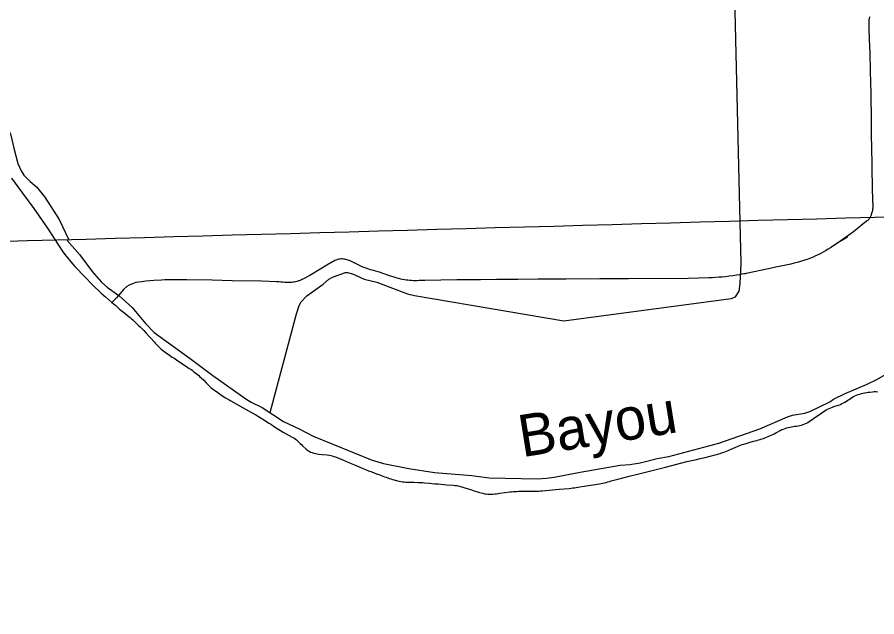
# Model space of a CAD drawing. Extents: x -19 to 366, y -4 to 359.
# Drawn here: x 158.944 to 160.58, y 182.383 to 183.524 of the extents above; entities that cross this region are included whole.
import ezdxf

# ---------------------------------------------------------------- set-up
doc = ezdxf.new("R2010")
doc.units = 0
for name, color, linetype in [('Level 31', 7, 'Continuous'), ('Level 32', 7, 'Continuous'), ('Level 35', 7, 'Continuous'), ('Level 60', 7, 'Continuous')]:
    doc.layers.add(name, color=color, linetype=linetype)

msp = doc.modelspace()

# ---------------------------------------------------------------- linework, layer by layer
at = {"layer": 'Level 31'}
for points in [[(160.5666, 183.5253), (160.566, 183.5239), (160.5655, 183.5225), (160.5651, 183.5211), (160.5648, 183.5196), (160.5647, 183.5181), (160.5648, 183.5025), (160.5655, 183.4825), (160.5664, 183.4562), (160.5676, 183.4233), (160.568, 183.399), (160.5683, 183.3812), (160.5686, 183.3665), (160.5689, 183.3405), (160.5692, 183.3206), (160.5694, 183.3028), (160.5699, 183.2733), (160.5704, 183.2466), (160.5706, 183.2339), (160.5711, 183.2028), (160.572, 183.1728), (160.5722, 183.1709), (160.5724, 183.1691), (160.5724, 183.1673), (160.5725, 183.1657), (160.5724, 183.164), (160.5723, 183.1626), (160.5722, 183.161), (160.572, 183.1593), (160.5717, 183.1577), (160.5715, 183.1561), (160.5711, 183.1545), (160.5707, 183.1529), (160.5701, 183.151), (160.5695, 183.1491), (160.5689, 183.1476), (160.5679, 183.145), (160.5675, 183.144), (160.567, 183.1432), (160.5665, 183.1423), (160.5659, 183.1413), (160.5652, 183.1405), (160.5644, 183.1395), (160.5634, 183.1385), (160.5625, 183.1377)], [(158.9333, 183.218), (158.954, 183.1898), (158.9753, 183.1602), (159.0014, 183.1231), (159.0224, 183.0904), (159.0306, 183.0782), (159.0368, 183.0699), (159.0432, 183.0618), (159.049, 183.0549), (159.0538, 183.0497), (159.0724, 183.0302), (159.0873, 183.0149), (159.1037, 182.999), (159.112, 182.9924), (159.1234, 182.9821), (159.124, 182.9817)], [(160.5625, 183.1377), (160.5616, 183.137), (160.5606, 183.1363), (160.5355, 183.1157), (160.5114, 183.0988), (160.4917, 183.0857), (160.4871, 183.0828), (160.4825, 183.08), (160.4778, 183.0774), (160.4731, 183.0749), (160.4683, 183.0724), (160.4635, 183.0701), (160.4586, 183.0679), (160.4536, 183.0658), (160.4472, 183.0636), (160.4405, 183.0615), (160.4346, 183.0597), (160.4286, 183.0579), (160.4225, 183.0563), (160.4165, 183.0547), (160.3879, 183.0486), (160.3736, 183.0455), (160.3313, 183.0367), (160.3291, 183.0362), (160.3269, 183.0358), (160.323, 183.0351), (160.3193, 183.0343), (160.3126, 183.0332), (160.3058, 183.0322), (160.299, 183.0314), (160.2922, 183.0306), (160.2858, 183.03), (160.2794, 183.0294), (160.2729, 183.029), (160.2665, 183.0286), (160.26, 183.0283), (160.2206, 183.0274), (160.1072, 183.0264), (160.0527, 183.0264), (159.9887, 183.0262), (159.9347, 183.0256), (159.8967, 183.0253), (159.856, 183.025), (159.8258, 183.0249), (159.7809, 183.0245), (159.7502, 183.024), (159.7195, 183.0234), (159.7086, 183.0231), (159.7051, 183.023), (159.7016, 183.0229), (159.6981, 183.023), (159.6946, 183.0231), (159.6911, 183.0234), (159.6876, 183.0238), (159.6841, 183.0242), (159.6807, 183.0248), (159.6772, 183.0254), (159.6738, 183.0262), (159.6695, 183.0272), (159.6653, 183.0283), (159.6611, 183.0294), (159.6569, 183.0307), (159.6527, 183.032), (159.6486, 183.0335), (159.6442, 183.0353), (159.6399, 183.037), (159.6354, 183.0386), (159.6309, 183.04), (159.6263, 183.0411), (159.6217, 183.0423), (159.6171, 183.0436), (159.6126, 183.045), (159.6098, 183.0459), (159.6071, 183.0468), (159.6044, 183.0478), (159.6017, 183.0488), (159.5991, 183.05), (159.5965, 183.0512), (159.594, 183.0526), (159.5915, 183.054), (159.5777, 183.0606), (159.5756, 183.0615), (159.5735, 183.0622), (159.5713, 183.0629), (159.5691, 183.0635), (159.5669, 183.0639), (159.5646, 183.0642), (159.5624, 183.0645), (159.5603, 183.0643), (159.5582, 183.064), (159.5563, 183.0637), (159.5542, 183.0632), (159.5522, 183.0626), (159.5502, 183.062), (159.5484, 183.0613), (159.5465, 183.0604), (159.5451, 183.0596), (159.5438, 183.0589), (159.5299, 183.0507), (159.522, 183.0458)], [(159.522, 183.0458), (159.5009, 183.033), (159.4873, 183.0259), (159.4853, 183.025), (159.4835, 183.0241), (159.4822, 183.0236), (159.4806, 183.023), (159.4793, 183.0226), (159.4777, 183.0221), (159.4762, 183.0216), (159.4733, 183.0209), (159.4709, 183.0204), (159.4685, 183.02), (159.4662, 183.0198), (159.4638, 183.0197), (159.4613, 183.0198), (159.4574, 183.0198), (159.4534, 183.0198), (159.4494, 183.02), (159.4455, 183.0202), (159.4415, 183.0206), (159.4376, 183.021), (159.4087, 183.0223), (159.3529, 183.023), (159.3148, 183.0238), (159.2666, 183.0246), (159.2342, 183.0246), (159.225, 183.0244), (159.2183, 183.0242), (159.2041, 183.0233), (159.1888, 183.0218), (159.1812, 183.0208), (159.1747, 183.0204), (159.1697, 183.0194), (159.1664, 183.0186), (159.1615, 183.0166), (159.1572, 183.0147), (159.1522, 183.0119), (159.1467, 183.0068), (159.1327, 182.9902), (159.124, 182.9817)]]:
    msp.add_lwpolyline(points, dxfattribs=at)
at = {"layer": 'Level 32'}
for points in [[(159.124, 182.9817), (159.1291, 182.9777), (159.1316, 182.9756), (159.1363, 182.9712), (159.1387, 182.9691), (159.1413, 182.967), (159.1464, 182.9631), (159.1489, 182.961), (159.154, 182.957), (159.1565, 182.9549), (159.1589, 182.9528), (159.1614, 182.9507), (159.1638, 182.9485), (159.1709, 182.9418), (159.1755, 182.9374), (159.1779, 182.9351), (159.1801, 182.9328), (159.1847, 182.9281), (159.1891, 182.9234), (159.1957, 182.9163), (159.1979, 182.9139), (159.2043, 182.9066), (159.2064, 182.9042), (159.2087, 182.9018), (159.2133, 182.8973), (159.2156, 182.895), (159.2181, 182.8929), (159.2206, 182.8909), (159.2231, 182.8889), (159.2257, 182.8869), (159.2283, 182.885), (159.2309, 182.8831), (159.2336, 182.8812), (159.2363, 182.8794), (159.239, 182.8776), (159.2417, 182.8759), (159.2473, 182.8725), (159.2688, 182.8581), (159.2714, 182.8562), (159.2741, 182.8543), (159.2767, 182.8524), (159.2793, 182.8504), (159.2818, 182.8484), (159.2843, 182.8464), (159.2868, 182.8444), (159.2893, 182.8423), (159.2917, 182.8401), (159.2941, 182.8379), (159.2988, 182.8335), (159.3034, 182.8289), (159.3057, 182.8266), (159.3079, 182.8242), (159.3102, 182.8219), (159.3126, 182.8198), (159.3151, 182.8177), (159.3177, 182.8157), (159.3203, 182.8138), (159.3229, 182.8119), (159.3256, 182.8101), (159.3283, 182.8082), (159.3308, 182.8063), (159.3335, 182.8044), (159.3362, 182.8026), (159.3389, 182.8009), (159.3417, 182.7992), (159.3474, 182.7961), (159.3502, 182.7945), (159.3784, 182.7785), (159.3897, 182.7722), (159.3981, 182.7674), (159.4065, 182.7624), (159.4148, 182.7573), (159.4229, 182.7521), (159.4257, 182.7503), (159.4338, 182.7449), (159.4365, 182.7432), (159.4419, 182.7397), (159.4447, 182.738), (159.4503, 182.7347), (159.4559, 182.7315), (159.4616, 182.7283), (159.4672, 182.7252), (159.4701, 182.7237), (159.4729, 182.7221), (159.4755, 182.7201), (159.4778, 182.7179), (159.4801, 182.7155), (159.4824, 182.7132), (159.4847, 182.711), (159.487, 182.7087), (159.4941, 182.7021), (159.4967, 182.7001), (159.4994, 182.6984), (159.5023, 182.6969), (159.5054, 182.6958), (159.5085, 182.6949), (159.5116, 182.6942), (159.5148, 182.6936), (159.518, 182.6931), (159.5245, 182.6925)], [(160.1244, 182.655), (160.1778, 182.6684), (160.2186, 182.6788), (160.2218, 182.6796), (160.2344, 182.6823), (160.2439, 182.6845), (160.2534, 182.6868), (160.2628, 182.6892), (160.2721, 182.6918), (160.2815, 182.6944), (160.2846, 182.6953), (160.2877, 182.6963), (160.2907, 182.6974), (160.2938, 182.6985), (160.2968, 182.6997), (160.2998, 182.7009), (160.3028, 182.7022), (160.3116, 182.7063), (160.3146, 182.7076), (160.3176, 182.7088), (160.3206, 182.7099), (160.3236, 182.711), (160.3267, 182.7121), (160.3329, 182.714), (160.3391, 182.7158), (160.3454, 182.7174), (160.3517, 182.719), (160.3548, 182.7199), (160.3579, 182.7208), (160.361, 182.7218), (160.364, 182.7229), (160.3671, 182.724), (160.3701, 182.7252), (160.3731, 182.7264), (160.376, 182.7277), (160.379, 182.729), (160.3819, 182.7304), (160.3848, 182.7318), (160.3877, 182.7333), (160.3906, 182.7349), (160.3962, 182.738), (160.3991, 182.7395), (160.4021, 182.7407), (160.4052, 182.7418), (160.4083, 182.7427), (160.4114, 182.7436), (160.4145, 182.7444), (160.4177, 182.7451), (160.4209, 182.7457), (160.4241, 182.7461), (160.4273, 182.7463), (160.4305, 182.7467), (160.4337, 182.7474), (160.4368, 182.7482), (160.4399, 182.7493), (160.4429, 182.7504), (160.4459, 182.7517), (160.4488, 182.7531), (160.4515, 182.7549), (160.4594, 182.7606), (160.4753, 182.7718), (160.478, 182.7736), (160.4807, 182.7754), (160.4835, 182.777), (160.4863, 182.7786), (160.4893, 182.7799), (160.4922, 182.7812), (160.4953, 182.7823), (160.4983, 182.7834), (160.5046, 182.7852), (160.5076, 182.7863), (160.5106, 182.7876), (160.5135, 182.789), (160.5164, 182.7905), (160.5192, 182.7921), (160.522, 182.7937), (160.5247, 182.7954), (160.5274, 182.7972), (160.5301, 182.7991), (160.5327, 182.801), (160.5355, 182.8026), (160.5384, 182.804), (160.5414, 182.8054), (160.5444, 182.8064), (160.5475, 182.8073), (160.5507, 182.8082), (160.5538, 182.8089), (160.557, 182.8096), (160.5602, 182.8102), (160.5634, 182.8107), (160.5666, 182.8111), (160.5719, 182.8117), (160.5751, 182.8119), (160.5783, 182.812), (160.5816, 182.8117)], [(159.5245, 182.6925), (159.5341, 182.6915), (159.5373, 182.6911), (159.5405, 182.6904), (159.5436, 182.6897), (159.5467, 182.6887), (159.5498, 182.6875), (159.5648, 182.6816), (159.5709, 182.6792), (159.5738, 182.6779), (159.5797, 182.6752), (159.5856, 182.6726), (159.5946, 182.6687), (159.6005, 182.6662), (159.6065, 182.6637), (159.6125, 182.6613), (159.6186, 182.659), (159.6277, 182.6556), (159.6338, 182.6534), (159.6399, 182.6512), (159.6429, 182.65), (159.6459, 182.6488), (159.649, 182.6477), (159.652, 182.6467), (159.6551, 182.6457), (159.6582, 182.6447), (159.6613, 182.6438), (159.6675, 182.6421), (159.6707, 182.6414), (159.6739, 182.6408), (159.6771, 182.6403), (159.6803, 182.64), (159.6835, 182.6397), (159.6868, 182.6395), (159.69, 182.6393), (159.6933, 182.6393), (159.6997, 182.6394), (159.7062, 182.6392), (159.7159, 182.6388), (159.7191, 182.6386), (159.7288, 182.6376), (159.7385, 182.6367), (159.7449, 182.6361), (159.7611, 182.6348), (159.774, 182.6337), (159.7772, 182.6333), (159.7804, 182.6329), (159.7836, 182.6323), (159.7868, 182.6316), (159.7899, 182.6307), (159.7961, 182.6288), (159.8022, 182.6268), (159.8084, 182.6248), (159.8115, 182.6238), (159.8239, 182.6202), (159.8301, 182.6184), (159.8333, 182.6176), (159.8365, 182.6171), (159.8397, 182.6168), (159.8429, 182.6167), (159.8462, 182.6168), (159.8494, 182.6169), (159.8527, 182.6172), (159.8559, 182.6176), (159.8591, 182.6181), (159.8623, 182.6185), (159.8816, 182.621), (159.8848, 182.6213), (159.888, 182.6216), (159.8912, 182.6218), (159.8945, 182.622), (159.8977, 182.6222), (159.9009, 182.6223), (159.9042, 182.6223), (159.9204, 182.6224), (159.9268, 182.6225), (159.9333, 182.6226), (159.9366, 182.6227), (159.9398, 182.6229), (159.943, 182.6231), (159.9624, 182.6248), (159.9753, 182.626), (159.9946, 182.6278), (159.9979, 182.6282), (160.0011, 182.6286), (160.0043, 182.629), (160.0107, 182.63), (160.0267, 182.6325), (160.0523, 182.6364), (160.0555, 182.6369), (160.0587, 182.6376), (160.0618, 182.6383), (160.065, 182.6392), (160.0681, 182.6401), (160.0712, 182.641), (160.0743, 182.6419), (160.0868, 182.6453), (160.0993, 182.6486), (160.1087, 182.651), (160.1244, 182.655)]]:
    msp.add_lwpolyline(points, dxfattribs=at)
at = {"layer": 'Level 35'}
for points in [[(160.3198, 183.1345), (160.2987, 184.0177), (160.2982, 184.0241), (160.2959, 184.0281), (160.2908, 184.0321), (160.2743, 184.0348), (160.0746, 184.0289)], [(158.7839, 183.5514), (158.795, 183.514), (158.8042, 183.4939), (158.8328, 183.4505), (158.863, 183.4131), (158.9125, 183.3396), (158.9222, 183.3231), (158.9316, 183.3001), (158.9372, 183.2753), (158.9451, 183.2463), (158.9515, 183.2318), (158.9567, 183.2237), (158.9686, 183.212), (158.9807, 183.2017), (158.9967, 183.1817), (159.0234, 183.1397), (159.0421, 183.1006)], [(160.4428, 182.7709), (160.4522, 182.7738), (160.4905, 182.7924), (160.4975, 182.7978), (160.5194, 182.8083), (160.5618, 182.8262), (160.5801, 182.8351), (160.6764, 182.8904), (160.7834, 182.9604), (160.7977, 182.9716), (160.8217, 182.9929), (160.8678, 183.0416), (160.8864, 183.0585), (160.896, 183.0688), (160.9218, 183.0953), (160.958, 183.1316), (160.9713, 183.149), (160.9743, 183.1572)], [(159.4252, 182.772), (159.4754, 182.96), (159.4803, 182.976), (159.4846, 182.9827), (159.4949, 182.994), (159.5261, 183.0165), (159.537, 183.0256), (159.544, 183.0298), (159.5688, 183.0386), (159.5724, 183.0386), (159.5822, 183.0361), (159.5887, 183.0327), (159.604, 183.0262), (159.6285, 183.0204), (159.6529, 183.0104), (159.6867, 182.998), (159.7002, 182.9945), (159.984, 182.9469), (160.3026, 182.9892), (160.3109, 182.9921), (160.3178, 183.0032), (160.3198, 183.0175), (160.322, 183.0564), (160.3198, 183.1345)], [(159.0389, 183.0996), (159.0633, 183.0719), (159.0864, 183.0408), (159.1041, 183.0199), (159.1152, 183.0105), (159.1371, 182.9946), (159.1626, 182.9717), (159.1881, 182.9413), (159.2046, 182.9242), (159.273, 182.8746), (159.3162, 182.8427), (159.3787, 182.7982), (159.3894, 182.7918), (159.4103, 182.7816), (159.4504, 182.755), (159.4805, 182.7409), (159.507, 182.7273), (159.6192, 182.6815), (159.6413, 182.6753), (159.6891, 182.6655), (159.738, 182.6582), (159.8089, 182.6523), (159.8421, 182.6481), (159.9336, 182.6457), (159.951, 182.6471), (159.9661, 182.6493), (160.0151, 182.6589), (160.0916, 182.6716), (160.11, 182.673), (160.1298, 182.6762), (160.1618, 182.6845), (160.1839, 182.6885), (160.279, 182.7138), (160.3574, 182.7408), (160.4101, 182.7641), (160.4193, 182.7668), (160.4428, 182.7709)], [(160.5243, 183.1059), (160.5087, 183.0967)]]:
    msp.add_lwpolyline(points, dxfattribs=at)
at = {"layer": 'Level 60'}
for points in [[(168.7902, 2.2442), (168.5607, 10.8615), (168.3304, 19.479), (168.0993, 28.0965), (167.8673, 36.7142), (167.6346, 45.3321), (167.4011, 53.95), (167.1668, 62.5681), (166.9316, 71.1863), (166.6957, 79.8047), (166.459, 88.4232), (166.2215, 97.0418), (165.9832, 105.6605), (165.7441, 114.2794), (165.5043, 122.8984), (165.2636, 131.5176), (165.0221, 140.1368), (164.7799, 148.7563), (164.5369, 157.3758), (164.2931, 165.9955), (164.0485, 174.6153), (163.8031, 183.2352), (163.5569, 191.8553), (163.31, 200.4755), (163.0623, 209.0959), (162.8138, 217.7164), (162.5645, 226.337), (162.3145, 234.9577), (162.0637, 243.5786), (161.8121, 252.1997), (161.5597, 260.8208), (161.3066, 269.4421), (161.0527, 278.0636), (160.798, 286.6851), (160.5426, 295.3068), (160.2864, 303.9287), (160.0294, 312.5507), (159.7717, 321.1728), (159.5132, 329.7951), (159.2539, 338.4175), (158.9939, 347.04)], [(0, 180.8999), (7.1228, 180.9044), (14.2457, 180.9176), (21.3685, 180.9397), (28.4912, 180.9706), (35.614, 181.0103), (42.7366, 181.0589), (49.8592, 181.1163), (56.9818, 181.1825), (64.1042, 181.2575), (71.2266, 181.3414), (78.3488, 181.4341), (85.4709, 181.5357), (92.5929, 181.646), (99.7147, 181.7652), (106.8364, 181.8933), (113.9579, 182.0301), (121.0793, 182.1758), (128.2005, 182.3303), (135.3214, 182.4936), (142.4422, 182.6658), (149.5627, 182.8468), (156.683, 183.0366), (163.8031, 183.2352), (170.9229, 183.4427), (178.0425, 183.659), (185.1617, 183.8841), (192.2807, 184.1181), (199.3994, 184.3608), (206.5178, 184.6124), (213.6359, 184.8728), (220.7537, 185.1421), (227.8711, 185.4201), (234.9881, 185.707), (242.1048, 186.0027), (249.2212, 186.3073), (256.3371, 186.6206), (263.4526, 186.9428), (270.5678, 187.2738), (277.6825, 187.6136), (284.7968, 187.9622), (291.9107, 188.3197), (299.0241, 188.6859), (306.1371, 189.061), (313.2495, 189.4449), (320.3615, 189.8377), (327.4731, 190.2392), (334.5841, 190.6495), (341.6946, 191.0687)], [(161.4532, 2.0533), (161.2336, 10.6702), (161.0133, 19.2873), (160.7922, 27.9044), (160.5704, 36.5217), (160.3478, 45.1392), (160.1245, 53.7568), (159.9003, 62.3745), (159.6754, 70.9923), (159.4498, 79.6103), (159.2234, 88.2284), (158.9962, 96.8466), (158.7683, 105.465), (158.5396, 114.0835), (158.3102, 122.7022), (158.08, 131.321), (157.849, 139.9399), (157.6173, 148.559), (157.3849, 157.1782), (157.1517, 165.7975), (156.9177, 174.417), (156.683, 183.0366), (156.511, 189.3363)], [(0, 172.2839), (7.1335, 172.2883), (14.267, 172.3015), (21.4005, 172.3236), (28.5339, 172.3544), (35.6673, 172.3941), (42.8006, 172.4426), (49.9339, 172.4999), (57.0671, 172.566), (64.2002, 172.6409), (71.3332, 172.7246), (78.4661, 172.8172), (85.5989, 172.9186), (92.7315, 173.0287), (99.8641, 173.1477), (106.9964, 173.2755), (114.1286, 173.4122), (121.2606, 173.5576), (128.3925, 173.7119), (135.5241, 173.8749), (142.6555, 174.0468), (149.7867, 174.2275), (156.9177, 174.417), (164.0485, 174.6153), (171.179, 174.8224), (178.3092, 175.0383), (185.4392, 175.2631), (192.5688, 175.4966), (199.6982, 175.739), (206.8273, 175.9902), (213.9561, 176.2502), (221.0845, 176.5189), (228.2126, 176.7965), (235.3404, 177.083), (242.4677, 177.3782), (249.5948, 177.6822), (256.7214, 177.995), (263.8476, 178.3167), (270.9735, 178.6471), (278.0989, 178.9863), (285.2239, 179.3344), (292.3485, 179.6912), (299.4726, 180.0569), (306.5963, 180.4314), (313.7195, 180.8146), (320.8422, 181.2067), (327.9644, 181.6076), (335.0862, 182.0172), (342.2074, 182.4357)]]:
    msp.add_spline(points, degree=3, dxfattribs=at)

# ---------------------------------------------------------------- texts
at = {"layer": 'Level 35'}
msp.add_text('Bayou', height=0.08, rotation=9.1658, dxfattribs=at).set_placement((159.9047, 182.6868))

doc.saveas('drawing.dxf')
